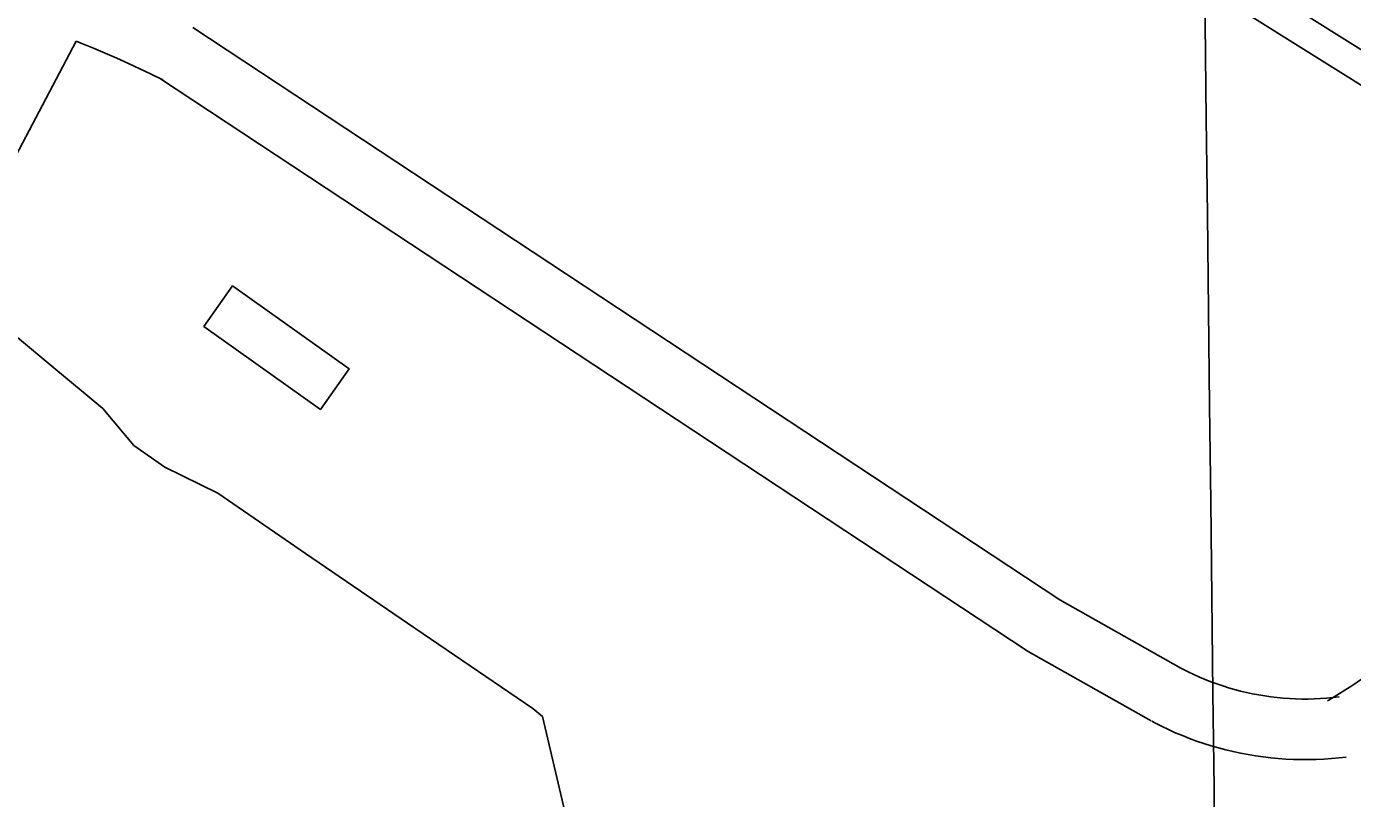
# Model space of a CAD drawing. Extents: x 3683402 to 3721514, y 487807 to 513565.
# Drawn here: x 3697622 to 3698278, y 494050 to 494432 of the extents above; entities that cross this region are included whole.
import ezdxf

# ---------------------------------------------------------------- set-up
doc = ezdxf.new("R2010")
doc.units = 0
for name, color, linetype in [('V-BLDG-OTLN', 7, 'Continuous'), ('V-GRID-MAJR', 7, 'Continuous'), ('V-ROAD-CNTR', 7, 'Continuous'), ('V-TOPO-SHOR', 7, 'Continuous')]:
    doc.layers.add(name, color=color, linetype=linetype)

msp = doc.modelspace()

# ---------------------------------------------------------------- linework, layer by layer
at = {"layer": 'V-BLDG-OTLN'}
msp.add_lwpolyline([(3697709.83, 494283.24), (3697724.13, 494303.32), (3697781.81, 494262.24), (3697767.52, 494242.17)], close=True, dxfattribs=at)
at = {"layer": 'V-GRID-MAJR'}
msp.add_spline([(3698217.9, 493344.79), (3698148.29, 499402.23), (3698078.65, 505462.75), (3698009.01, 511523.29), (3698008.98, 511526.36)], degree=3, dxfattribs=at)
at = {"layer": 'V-ROAD-CNTR'}
for points in [[(3698500.54, 494592.23), (3698372.68, 494390.49), (3698359.42, 494384.98), (3698338.45, 494385.22), (3698195.47, 494474.93), (3698186.68, 494490.11), (3698188.16, 494516.72), (3698201.42, 494543.91), (3698295.81, 494709.74)], [(3698505.52, 494572.08), (3698382.81, 494378.46), (3698362.33, 494369.95), (3698334.06, 494370.26), (3698184.35, 494464.2), (3698171.46, 494486.47), (3698173.35, 494520.57), (3698188.15, 494550.91), (3698275.38, 494704.17)], [(3698193.28, 494114.13), (3698133.32, 494148.01), (3697704.49, 494431.24)], [(3697646.64, 494424.39), (3697450.78, 494052.19)], [(3697689.58, 494405.28), (3697683.88, 494408.1), (3697678.23, 494410.8), (3697672.54, 494413.44), (3697666.82, 494416.01), (3697661.08, 494418.5), (3697655.3, 494420.92), (3697649.49, 494423.27), (3697646.64, 494424.39)], [(3698178.53, 494088.01), (3698117.65, 494122.4), (3697687.96, 494406.21)], [(3698331.63, 494151.06), (3698328.35, 494147.56), (3698325.11, 494144.21), (3698321.81, 494140.91), (3698318.46, 494137.66), (3698315.06, 494134.47), (3698311.6, 494131.33), (3698308.09, 494128.26), (3698304.54, 494125.23), (3698300.93, 494122.27), (3698297.28, 494119.37), (3698293.58, 494116.52), (3698289.84, 494113.74), (3698286.05, 494111.02), (3698282.21, 494108.35), (3698278.34, 494105.76), (3698274.42, 494103.23), (3698270.46, 494100.76), (3698266.42, 494098.32), (3698265.78, 494097.95)], [(3698271.64, 494099.92), (3698268.42, 494099.54), (3698265.37, 494099.26), (3698262.31, 494099.04), (3698259.25, 494098.9), (3698256.19, 494098.83), (3698253.12, 494098.83), (3698250.06, 494098.91), (3698247, 494099.05), (3698243.94, 494099.27), (3698240.88, 494099.56), (3698237.84, 494099.92), (3698234.81, 494100.35), (3698231.78, 494100.85), (3698228.77, 494101.42), (3698225.78, 494102.06), (3698222.79, 494102.78), (3698219.83, 494103.56), (3698216.89, 494104.41), (3698213.96, 494105.33), (3698211.06, 494106.32), (3698208.18, 494107.38), (3698205.33, 494108.5), (3698202.51, 494109.69), (3698199.71, 494110.94), (3698196.94, 494112.27), (3698194.17, 494113.67), (3698192.91, 494114.33)], [(3698275.13, 494070.12), (3698271.56, 494069.7), (3698267.81, 494069.35), (3698264.05, 494069.09), (3698260.29, 494068.92), (3698256.52, 494068.83), (3698252.76, 494068.83), (3698248.99, 494068.92), (3698245.22, 494069.1), (3698241.47, 494069.37), (3698237.71, 494069.72), (3698233.97, 494070.16), (3698230.24, 494070.69), (3698226.53, 494071.31), (3698222.82, 494072.01), (3698219.14, 494072.8), (3698215.48, 494073.68), (3698211.83, 494074.64), (3698208.21, 494075.69), (3698204.62, 494076.82), (3698201.05, 494078.04), (3698197.52, 494079.33), (3698194.01, 494080.71), (3698190.54, 494082.18), (3698187.1, 494083.72), (3698183.7, 494085.34), (3698180.38, 494087.02), (3698178.89, 494087.81)]]:
    msp.add_lwpolyline(points, dxfattribs=at)
at = {"layer": 'V-TOPO-SHOR'}
msp.add_lwpolyline([(3697894.25, 494018.66), (3697877.36, 494090.14), (3697872.66, 494094.11), (3697810.56, 494136.43), (3697760.17, 494170.85), (3697716.81, 494200.76), (3697690.54, 494213.61), (3697675.3, 494224.34), (3697659.93, 494242.6), (3697634.67, 494263.57), (3697617.63, 494277.74)], dxfattribs=at)

doc.saveas('drawing.dxf')
